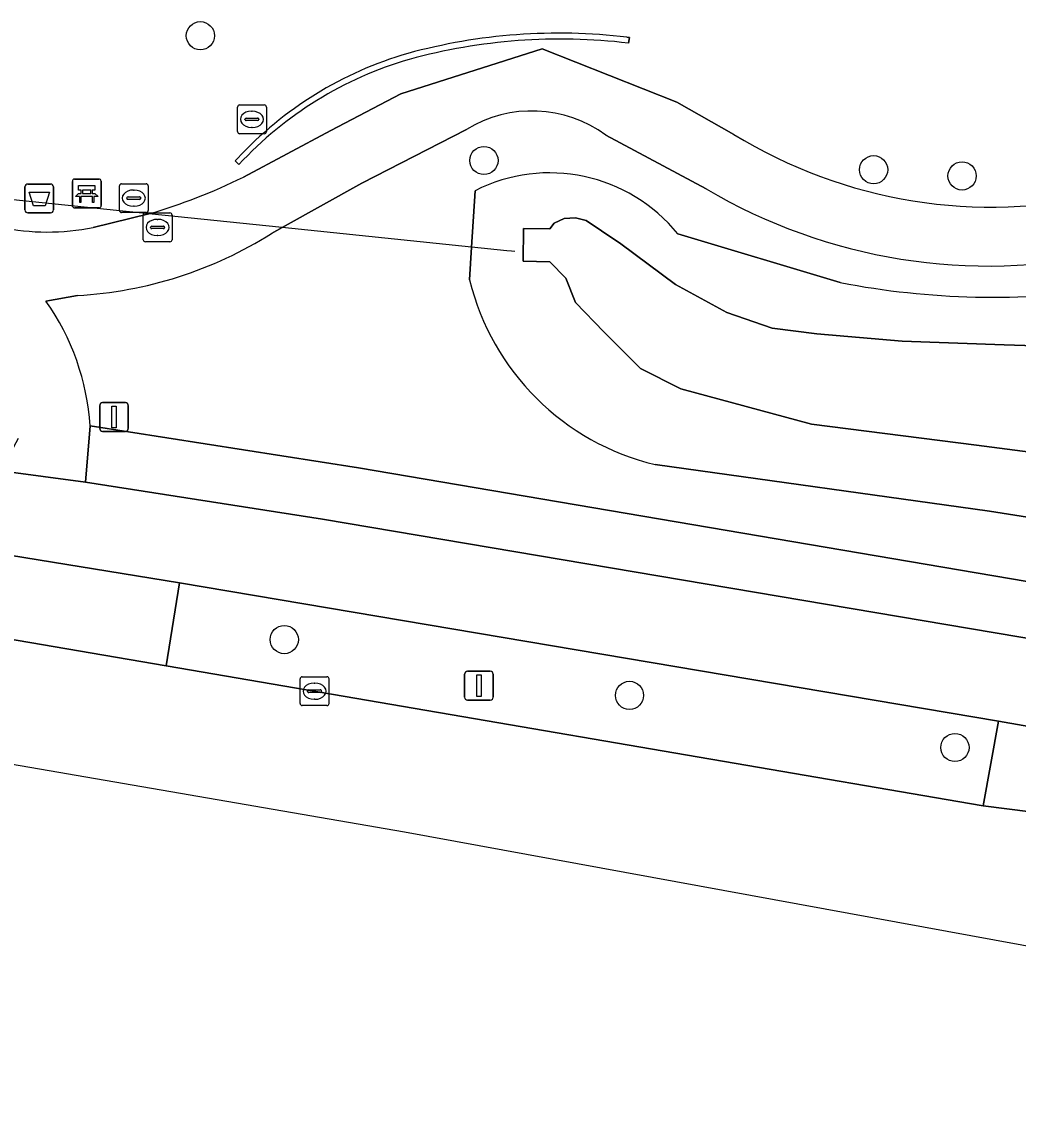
# Model space of a CAD drawing. Extents: x 161258 to 161838, y 380833 to 381727.
# Drawn here: x 161315.76 to 161350.34, y 380885.68 to 380923.17 of the extents above; entities that cross this region are included whole.
import ezdxf

# ---------------------------------------------------------------- set-up
doc = ezdxf.new("R2010")
doc.units = 0
for name, color, linetype in [('IMGEO_Afvalbak', 7, 'Continuous'), ('IMGEO_Bank', 7, 'Continuous'), ('IMGEO_Berm_groen', 7, 'Continuous'), ('IMGEO_Boom', 7, 'Continuous'), ('IMGEO_Damwand', 7, 'Continuous'), ('IMGEO_Duiker', 7, 'Continuous'), ('IMGEO_Erf', 7, 'Continuous'), ('IMGEO_Fietspad_gesloten', 7, 'Continuous'), ('IMGEO_Groenvoorziening', 7, 'Continuous'), ('IMGEO_Kolk', 7, 'Continuous'), ('IMGEO_Lichtmast', 7, 'Continuous'), ('IMGEO_Muur', 7, 'Continuous'), ('IMGEO_Oever', 7, 'Continuous'), ('IMGEO_Rijbaan_lokaal_gesloten', 7, 'Continuous'), ('IMGEO_Rijbaan_lokaal_open', 7, 'Continuous'), ('IMGEO_Rioolput', 7, 'Continuous'), ('IMGEO_Verkeersbordpaal', 7, 'Continuous'), ('IMGEO_Voetpad_gesloten', 7, 'Continuous'), ('IMGEO_Voetpad_open', 7, 'Continuous'), ('IMGEO_Walbescherming', 7, 'Continuous'), ('IMGEO_Waterloop', 7, 'Continuous')]:
    doc.layers.add(name, color=color, linetype=linetype)

msp = doc.modelspace()

# ---------------------------------------------------------------- linework, layer by layer
at = {"layer": 'IMGEO_Afvalbak'}
for p, q in [((161315.978, 380917.535), (161316.768, 380917.535)), ((161316.768, 380917.535), (161315.978, 380917.535)), ((161315.878, 380916.635), (161315.878, 380917.435)), ((161315.878, 380917.435), (161315.878, 380916.635)), ((161316.868, 380917.435), (161316.868, 380916.635)), ((161316.868, 380916.635), (161316.868, 380917.435)), ((161316.768, 380916.535), (161315.978, 380916.535)), ((161315.978, 380916.535), (161316.768, 380916.535))]:
    msp.add_line(p, q, dxfattribs=at)
msp.add_lwpolyline([(161316.021, 380917.249), (161316.725, 380917.249), (161316.576, 380916.779), (161316.17, 380916.779), (161316.021, 380917.249)], dxfattribs=at)
for centre, start, end in [((161315.978, 380917.435), 90, 180), ((161315.978, 380917.435), 90, 180), ((161316.768, 380917.435), 0, 90), ((161316.768, 380917.435), 360, 90), ((161315.978, 380916.635), 180, 270), ((161315.978, 380916.635), 180, 270), ((161316.768, 380916.635), 270, 0), ((161316.768, 380916.635), 270, 0)]:
    msp.add_arc(centre, 0.1, start, end, dxfattribs=at)
at = {"layer": 'IMGEO_Bank'}
for p, q in [((161317.523, 380916.782), (161317.523, 380917.623)), ((161317.523, 380917.623), (161317.523, 380916.782)), ((161317.598, 380917.707), (161318.439, 380917.707)), ((161318.439, 380917.707), (161317.598, 380917.707)), ((161318.523, 380917.632), (161318.523, 380916.791)), ((161318.523, 380916.791), (161318.523, 380917.632)), ((161317.832, 380917.213), (161317.832, 380917.319)), ((161317.876, 380917.319), (161317.876, 380917.213)), ((161318.164, 380917.325), (161317.882, 380917.325)), ((161317.882, 380917.207), (161318.164, 380917.207)), ((161318.17, 380917.213), (161318.17, 380917.319)), ((161318.214, 380917.319), (161318.214, 380917.213)), ((161318.22, 380917.105), (161317.827, 380917.105)), ((161318.448, 380916.707), (161317.607, 380916.707)), ((161317.607, 380916.707), (161318.448, 380916.707))]:
    msp.add_line(p, q, dxfattribs=at)
for points in [[(161317.77, 380917.105), (161317.628, 380917.105), (161317.74, 380917.207), (161317.826, 380917.207)], [(161317.826, 380917.325), (161317.74, 380917.325), (161317.74, 380917.486), (161318.303, 380917.486), (161318.303, 380917.325), (161318.22, 380917.325)], [(161318.22, 380917.207), (161318.303, 380917.207), (161318.415, 380917.105), (161318.276, 380917.105)], [(161317.82, 380917.098), (161317.82, 380916.891), (161317.777, 380916.891), (161317.777, 380917.098)], [(161318.27, 380917.098), (161318.27, 380916.891), (161318.226, 380916.891), (161318.226, 380917.098)]]:
    msp.add_lwpolyline(points, dxfattribs=at)
for centre, radius, start, end in [((161317.601, 380917.629), 0.0779, 92.4484, 184.2845), ((161317.601, 380917.629), 0.0779, 92.4484, 184.2845), ((161318.445, 380917.629), 0.0779, 2.4484, 94.2845), ((161318.445, 380917.629), 0.0779, 2.4484, 94.2845), ((161317.825, 380917.318), 0.00671, 2.8957, 87.1043), ((161317.825, 380917.214), 0.00671, 272.8957, 357.1043), ((161317.882, 380917.318), 0.00671, 92.8957, 177.1043), ((161317.882, 380917.214), 0.00671, 182.8957, 267.1043), ((161318.164, 380917.318), 0.00671, 2.8957, 87.1043), ((161318.164, 380917.214), 0.00671, 272.8957, 357.1043), ((161318.221, 380917.318), 0.00671, 92.8957, 177.1043), ((161318.221, 380917.214), 0.00671, 182.8957, 267.1043), ((161317.601, 380916.785), 0.0779, 182.4484, 274.2845), ((161317.601, 380916.785), 0.0779, 182.4484, 274.2845), ((161317.77, 380917.098), 0.00671, 2.8957, 87.1043), ((161317.827, 380917.098), 0.00671, 92.8957, 177.1043), ((161318.219, 380917.098), 0.00671, 2.8957, 87.1043), ((161318.276, 380917.098), 0.00671, 92.8957, 177.1043), ((161318.445, 380916.785), 0.0779, 272.4484, 4.2845), ((161318.445, 380916.785), 0.0779, 272.4484, 4.2845)]:
    msp.add_arc(centre, radius, start, end, dxfattribs=at)
at = {"layer": 'IMGEO_Berm_groen'}
msp.add_lwpolyline([(161321.243, 380903.698), (161320.775, 380900.825), (161349.121, 380895.969), (161349.653, 380898.903)], close=True, dxfattribs=at)
at = {"layer": 'IMGEO_Boom'}
for centre in [(161321.964, 380922.679), (161331.801, 380918.351), (161345.319, 380918.032), (161348.389, 380917.816), (161324.875, 380901.732), (161336.851, 380899.799), (161348.141, 380897.99)]:
    msp.add_circle(centre, 0.489, dxfattribs=at)
at = {"layer": 'IMGEO_Damwand'}
msp.add_lwpolyline([(161334.09, 380915.981), (161333.173, 380915.997), (161333.157, 380914.855), (161334.09, 380914.838)], dxfattribs=at)
at = {"layer": 'IMGEO_Duiker'}
msp.add_lwpolyline([(161332.878, 380915.189), (161332.754, 380915.201), (161332.598, 380915.218), (161331.375, 380915.344), (161324.802, 380916.022), (161320.181, 380916.499), (161312.089, 380917.335), (161309.031, 380917.651), (161269.452, 380921.737), (161269.265, 380921.756), (161268.801, 380921.804)], dxfattribs=at)
at = {"layer": 'IMGEO_Erf'}
for points in [[(161336.761, 380922.628), (161336.846, 380922.618)], [(161336.846, 380922.618), (161336.812, 380922.422)], [(161323.455, 380917.773), (161326.487, 380919.389), (161328.924, 380920.667), (161333.82, 380922.219), (161338.497, 380920.375), (161340.47, 380919.258)], [(161323.301, 380918.21), (161323.167, 380918.338), (161323.25, 380918.416)], [(161318.25, 380916.03), (161320.181, 380916.499)]]:
    msp.add_lwpolyline(points, dxfattribs=at)
for centre, radius, start, end in [((161334.406, 380902.878), 19.89, 83.2016, 105.2879), ((161334.457, 380902.672), 19.89, 83.2016, 105.2879), ((161332.779, 380909.587), 12.991, 106.1681, 137.1852), ((161332.83, 380909.381), 12.991, 106.1681, 137.1852), ((161349.414, 380933.844), 17.11, 238.4839, 283.1235), ((161314.281, 380936.506), 20.859, 286.4316, 296.0931), ((161316.668, 380923.759), 7.889, 234.5164, 281.5648)]:
    msp.add_arc(centre, radius, start, end, dxfattribs=at)
at = {"layer": 'IMGEO_Fietspad_gesloten'}
for points in [[(161392.197, 380899.636), (161361.104, 380900.258), (161358.704, 380900.422), (161326.205, 380905.912), (161317.975, 380907.188), (161315.04, 380907.592), (161302.51, 380909.45)], [(161301.697, 380906.872), (161314.337, 380904.828), (161321.243, 380903.698), (161349.653, 380898.903), (161356.959, 380897.619), (161362.845, 380897.192), (161384.222, 380896.717), (161387.882, 380896.696), (161390.277, 380896.628), (161388.096, 380893.481), (161388.724, 380893.566)]]:
    msp.add_lwpolyline(points, dxfattribs=at)
at = {"layer": 'IMGEO_Groenvoorziening'}
for points in [[(161331.194, 380919.428), (161327.561, 380917.56), (161324.802, 380916.022), (161324.433, 380915.817)], [(161339.516, 380917.368), (161336.035, 380919.224)], [(161331.306, 380914.211), (161331.375, 380915.344), (161331.493, 380917.303)], [(161338.531, 380915.803), (161344.164, 380914.116)], [(161317.703, 380913.67), (161316.607, 380913.476)], [(161318.138, 380909.145), (161327.454, 380907.693), (161356.423, 380902.76), (161356.464, 380902.912), (161356.668, 380904.172), (161360.528, 380903.578), (161360.318, 380902.36), (161361.257, 380902.162), (161362.895, 380902.132), (161363.129, 380902.712), (161371.537, 380902.68), (161349.339, 380906.183), (161337.744, 380907.802)]]:
    msp.add_lwpolyline(points, dxfattribs=at)
for centre, radius, start, end in [((161333.463, 380915.732), 4.337, 53.6305, 121.5434), ((161334.083, 380912.193), 5.729, 39.0591, 116.8781), ((161349.289, 380933.87), 19.179, 239.364, 282.4905), ((161316.91, 380927.777), 14.129, 273.2169, 302.1705), ((161339.775, 380916.28), 8.718, 193.7304, 256.5282), ((161349.463, 380941.518), 27.909, 259.0545, 278.4325), ((161309.722, 380908.606), 8.433, 3.6633, 35.2735)]:
    msp.add_arc(centre, radius, start, end, dxfattribs=at)
at = {"layer": 'IMGEO_Kolk'}
for p, q in [((161325.425, 380899.517), (161325.425, 380900.369)), ((161325.5, 380900.443), (161326.352, 380900.443)), ((161326.426, 380900.369), (161326.426, 380899.517)), ((161325.684, 380899.937), (161325.684, 380899.949)), ((161326.122, 380899.9), (161325.724, 380899.9)), ((161325.727, 380899.986), (161326.125, 380899.986)), ((161325.913, 380900.223), (161325.938, 380900.223)), ((161326.168, 380899.949), (161326.168, 380899.937)), ((161325.936, 380899.663), (161325.911, 380899.663)), ((161326.352, 380899.443), (161325.5, 380899.443))]:
    msp.add_line(p, q, dxfattribs=at)
for points in [[(161325.425, 380899.517), (161325.425, 380900.369)], [(161325.5, 380900.443), (161326.352, 380900.443)], [(161326.426, 380900.369), (161326.426, 380899.517)], [(161326.352, 380899.443), (161325.5, 380899.443)]]:
    msp.add_lwpolyline(points, dxfattribs=at)
for centre, radius, start, end in [((161325.502, 380900.367), 0.0765, 91.552, 178.448), ((161325.502, 380900.367), 0.0765, 91.552, 178.448), ((161326.35, 380900.367), 0.0765, 1.552, 88.448), ((161326.35, 380900.367), 0.0765, 1.552, 88.448), ((161325.724, 380899.946), 0.0403, 85.8775, 175.7526), ((161325.721, 380899.936), 0.0366, 178.938, 274.7102), ((161326.125, 380899.943), 0.043, 264.8664, 352.4533), ((161326.129, 380899.948), 0.0386, 1.7309, 96.639), ((161325.502, 380899.519), 0.0765, 181.552, 268.448), ((161325.502, 380899.519), 0.0765, 181.552, 268.448), ((161326.35, 380899.519), 0.0765, 271.552, 358.448), ((161326.35, 380899.519), 0.0765, 271.552, 358.448)]:
    msp.add_arc(centre, radius, start, end, dxfattribs=at)
for centre, major_axis, ratio, start_param, end_param in [((161325.912, 380899.943), (-0.387, 0.002), 0.722429, 4.712389, 7.853982), ((161325.937, 380899.943), (-0.39, 0.002), 0.717154, 1.570796, 4.712389)]:
    msp.add_ellipse(centre, major_axis=major_axis, ratio=ratio, start_param=start_param, end_param=end_param, dxfattribs=at)
at = {"layer": 'IMGEO_Lichtmast'}
for p, q in [((161331.232, 380900.633), (161332.022, 380900.633)), ((161332.022, 380900.633), (161331.232, 380900.633)), ((161331.132, 380899.733), (161331.132, 380900.533)), ((161331.132, 380900.533), (161331.132, 380899.733)), ((161332.122, 380900.533), (161332.122, 380899.733)), ((161332.122, 380899.733), (161332.122, 380900.533)), ((161332.022, 380899.633), (161331.232, 380899.633)), ((161331.232, 380899.633), (161332.022, 380899.633))]:
    msp.add_line(p, q, dxfattribs=at)
msp.add_lwpolyline([(161331.552, 380900.508), (161331.702, 380900.508), (161331.702, 380899.758), (161331.552, 380899.758), (161331.552, 380900.508)], dxfattribs=at)
for centre, start, end in [((161331.232, 380900.533), 90, 180), ((161331.232, 380900.533), 90, 180), ((161332.022, 380900.533), 0, 90), ((161332.022, 380900.533), 360, 90), ((161331.232, 380899.733), 180, 270), ((161331.232, 380899.733), 180, 270), ((161332.022, 380899.733), 270, 0), ((161332.022, 380899.733), 270, 0)]:
    msp.add_arc(centre, 0.1, start, end, dxfattribs=at)
at = {"layer": 'IMGEO_Muur'}
for points in [[(161336.846, 380922.618), (161336.761, 380922.628)], [(161336.812, 380922.422), (161336.846, 380922.618)], [(161323.25, 380918.416), (161323.167, 380918.338), (161323.301, 380918.21)]]:
    msp.add_lwpolyline(points, dxfattribs=at)
for centre, radius, start, end in [((161334.406, 380902.878), 19.89, 83.2016, 105.2879), ((161334.457, 380902.672), 19.89, 83.2016, 105.2879), ((161332.779, 380909.587), 12.991, 106.1681, 137.1852), ((161332.83, 380909.381), 12.991, 106.1681, 137.1852)]:
    msp.add_arc(centre, radius, start, end, dxfattribs=at)
at = {"layer": 'IMGEO_Oever'}
for points in [[(161331.493, 380917.303), (161331.375, 380915.344), (161331.306, 380914.211)], [(161356.255, 380907.515), (161348.883, 380908.48), (161343.169, 380909.205), (161338.63, 380910.428), (161337.229, 380911.136), (161335.958, 380912.408), (161334.976, 380913.422), (161334.638, 380914.275), (161334.09, 380914.838), (161333.157, 380914.855), (161333.173, 380915.997), (161334.09, 380915.981), (161334.235, 380916.174), (161334.589, 380916.335), (161334.976, 380916.368), (161335.346, 380916.271), (161335.877, 380915.917), (161336.553, 380915.466), (161338.452, 380914.05), (161340.223, 380913.084), (161341.801, 380912.537), (161343.346, 380912.344), (161346.307, 380912.086), (161349.849, 380911.957), (161353.808, 380911.828)], [(161344.164, 380914.116), (161338.531, 380915.803)], [(161337.744, 380907.802), (161349.339, 380906.183), (161371.537, 380902.68), (161387.435, 380902.198)]]:
    msp.add_lwpolyline(points, dxfattribs=at)
for centre, radius, start, end in [((161334.083, 380912.193), 5.729, 39.0591, 116.8781), ((161339.775, 380916.28), 8.718, 193.7304, 256.5282), ((161349.463, 380941.518), 27.909, 259.0545, 278.4325)]:
    msp.add_arc(centre, radius, start, end, dxfattribs=at)
at = {"layer": 'IMGEO_Rijbaan_lokaal_gesloten'}
for points in [[(161283.251, 380907.5), (161278.195, 380908.628), (161272.011, 380909.798), (161270.091, 380910.161), (161269.271, 380905.376), (161329.046, 380895.067), (161380.338, 380885.681)], [(161379.317, 380888.892), (161379.528, 380888.885), (161379.529, 380893.446), (161364.03, 380893.75), (161362.355, 380893.912), (161351.579, 380895.651), (161349.121, 380895.969), (161320.775, 380900.825), (161313.872, 380901.999), (161289.433, 380906.135)]]:
    msp.add_lwpolyline(points, dxfattribs=at)
at = {"layer": 'IMGEO_Rijbaan_lokaal_open'}
msp.add_lwpolyline([(161349.653, 380898.903), (161349.121, 380895.969), (161351.579, 380895.651), (161362.355, 380893.912), (161362.845, 380897.192), (161356.959, 380897.619)], close=True, dxfattribs=at)
at = {"layer": 'IMGEO_Rioolput'}
for p, q in [((161323.252, 380919.353), (161323.252, 380920.205)), ((161323.327, 380920.279), (161324.179, 380920.279)), ((161324.253, 380920.205), (161324.253, 380919.353)), ((161323.511, 380919.773), (161323.511, 380919.785)), ((161323.554, 380919.822), (161323.952, 380919.822)), ((161323.74, 380920.059), (161323.765, 380920.059)), ((161323.995, 380919.785), (161323.995, 380919.773)), ((161323.949, 380919.736), (161323.551, 380919.736)), ((161323.763, 380919.499), (161323.738, 380919.499)), ((161324.179, 380919.279), (161323.327, 380919.279)), ((161319.229, 380917.546), (161320.081, 380917.546)), ((161319.154, 380916.62), (161319.154, 380917.472)), ((161319.642, 380917.326), (161319.667, 380917.326)), ((161320.155, 380917.472), (161320.155, 380916.62)), ((161319.413, 380917.04), (161319.413, 380917.052)), ((161319.851, 380917.003), (161319.453, 380917.003)), ((161319.456, 380917.089), (161319.854, 380917.089)), ((161319.665, 380916.766), (161319.64, 380916.766)), ((161319.897, 380917.052), (161319.897, 380917.04)), ((161320.081, 380916.546), (161319.229, 380916.546)), ((161319.98, 380915.604), (161319.98, 380916.456)), ((161320.055, 380916.53), (161320.907, 380916.53)), ((161320.981, 380916.456), (161320.981, 380915.604)), ((161320.239, 380916.024), (161320.239, 380916.036)), ((161320.282, 380916.073), (161320.68, 380916.073)), ((161320.468, 380916.31), (161320.493, 380916.31)), ((161320.723, 380916.036), (161320.723, 380916.024)), ((161320.677, 380915.987), (161320.279, 380915.987)), ((161320.491, 380915.75), (161320.466, 380915.75)), ((161320.907, 380915.53), (161320.055, 380915.53))]:
    msp.add_line(p, q, dxfattribs=at)
for points in [[(161323.252, 380919.353), (161323.252, 380920.205)], [(161323.327, 380920.279), (161324.179, 380920.279)], [(161324.253, 380920.205), (161324.253, 380919.353)], [(161324.179, 380919.279), (161323.327, 380919.279)], [(161319.229, 380917.546), (161320.081, 380917.546)], [(161319.154, 380916.62), (161319.154, 380917.472)], [(161320.155, 380917.472), (161320.155, 380916.62)], [(161320.081, 380916.546), (161319.229, 380916.546)], [(161319.98, 380915.604), (161319.98, 380916.456)], [(161320.055, 380916.53), (161320.907, 380916.53)], [(161320.981, 380916.456), (161320.981, 380915.604)], [(161320.907, 380915.53), (161320.055, 380915.53)]]:
    msp.add_lwpolyline(points, dxfattribs=at)
for centre, radius, start, end in [((161323.329, 380920.203), 0.0765, 91.552, 178.448), ((161323.329, 380920.203), 0.0765, 91.552, 178.448), ((161324.177, 380920.203), 0.0765, 1.552, 88.448), ((161324.177, 380920.203), 0.0765, 1.552, 88.448), ((161323.551, 380919.782), 0.0403, 85.8775, 175.7526), ((161323.548, 380919.772), 0.0366, 178.938, 274.7102), ((161323.952, 380919.779), 0.043, 264.8664, 352.4533), ((161323.956, 380919.784), 0.0386, 1.7309, 96.639), ((161323.329, 380919.355), 0.0765, 181.552, 268.448), ((161323.329, 380919.355), 0.0765, 181.552, 268.448), ((161324.177, 380919.355), 0.0765, 271.552, 358.448), ((161324.177, 380919.355), 0.0765, 271.552, 358.448), ((161319.231, 380917.47), 0.0765, 91.552, 178.448), ((161319.231, 380917.47), 0.0765, 91.552, 178.448), ((161320.079, 380917.47), 0.0765, 1.552, 88.448), ((161320.079, 380917.47), 0.0765, 1.552, 88.448), ((161319.453, 380917.049), 0.0403, 85.8775, 175.7526), ((161319.45, 380917.039), 0.0366, 178.938, 274.7102), ((161319.854, 380917.046), 0.043, 264.8664, 352.4533), ((161319.858, 380917.051), 0.0386, 1.7309, 96.639), ((161319.231, 380916.622), 0.0765, 181.552, 268.448), ((161319.231, 380916.622), 0.0765, 181.552, 268.448), ((161320.057, 380916.454), 0.0765, 91.552, 178.448), ((161320.057, 380916.454), 0.0765, 91.552, 178.448), ((161320.079, 380916.622), 0.0765, 271.552, 358.448), ((161320.079, 380916.622), 0.0765, 271.552, 358.448), ((161320.905, 380916.454), 0.0765, 1.552, 88.448), ((161320.905, 380916.454), 0.0765, 1.552, 88.448), ((161320.279, 380916.033), 0.0403, 85.8775, 175.7526), ((161320.276, 380916.023), 0.0366, 178.938, 274.7102), ((161320.68, 380916.03), 0.043, 264.8664, 352.4533), ((161320.684, 380916.035), 0.0386, 1.7309, 96.639), ((161320.057, 380915.606), 0.0765, 181.552, 268.448), ((161320.057, 380915.606), 0.0765, 181.552, 268.448), ((161320.905, 380915.606), 0.0765, 271.552, 358.448), ((161320.905, 380915.606), 0.0765, 271.552, 358.448)]:
    msp.add_arc(centre, radius, start, end, dxfattribs=at)
for centre, major_axis, ratio, start_param, end_param in [((161323.739, 380919.779), (-0.387, 0.002), 0.722429, 4.712389, 7.853982), ((161323.764, 380919.779), (-0.39, 0.002), 0.717154, 1.570796, 4.712389), ((161319.641, 380917.046), (-0.387, 0.002), 0.722429, 4.712389, 7.853982), ((161319.666, 380917.046), (-0.39, 0.002), 0.717154, 1.570796, 4.712389), ((161320.467, 380916.03), (-0.387, 0.002), 0.722429, 4.712389, 7.853982), ((161320.492, 380916.03), (-0.39, 0.002), 0.717154, 1.570796, 4.712389)]:
    msp.add_ellipse(centre, major_axis=major_axis, ratio=ratio, start_param=start_param, end_param=end_param, dxfattribs=at)
at = {"layer": 'IMGEO_Verkeersbordpaal'}
for p, q in [((161318.472, 380909.054), (161318.472, 380909.854)), ((161318.472, 380909.854), (161318.472, 380909.054)), ((161318.572, 380909.954), (161319.362, 380909.954)), ((161319.362, 380909.954), (161318.572, 380909.954)), ((161319.462, 380909.854), (161319.462, 380909.054)), ((161319.462, 380909.054), (161319.462, 380909.854)), ((161319.362, 380908.954), (161318.572, 380908.954)), ((161318.572, 380908.954), (161319.362, 380908.954))]:
    msp.add_line(p, q, dxfattribs=at)
msp.add_lwpolyline([(161318.892, 380909.829), (161319.042, 380909.829), (161319.042, 380909.079), (161318.892, 380909.079), (161318.892, 380909.829)], dxfattribs=at)
for centre, start, end in [((161318.572, 380909.854), 90, 180), ((161318.572, 380909.854), 90, 180), ((161319.362, 380909.854), 0, 90), ((161319.362, 380909.854), 360, 90), ((161318.572, 380909.054), 180, 270), ((161318.572, 380909.054), 180, 270), ((161319.362, 380909.054), 270, 0), ((161319.362, 380909.054), 270, 0)]:
    msp.add_arc(centre, 0.1, start, end, dxfattribs=at)
at = {"layer": 'IMGEO_Voetpad_gesloten'}
for points in [[(161340.47, 380919.258), (161338.497, 380920.375), (161333.82, 380922.219), (161328.924, 380920.667), (161326.487, 380919.389), (161323.455, 380917.773)], [(161324.433, 380915.817), (161324.802, 380916.022), (161327.561, 380917.56), (161331.194, 380919.428)], [(161336.035, 380919.224), (161339.516, 380917.368)], [(161320.181, 380916.499), (161318.25, 380916.03)], [(161316.607, 380913.476), (161317.703, 380913.67)], [(161315.643, 380908.705), (161315.04, 380907.592), (161317.975, 380907.188), (161318.138, 380909.145)]]:
    msp.add_lwpolyline(points, dxfattribs=at)
for centre, radius, start, end in [((161333.463, 380915.732), 4.337, 53.6305, 121.5434), ((161349.414, 380933.844), 17.11, 238.4839, 283.1235), ((161314.281, 380936.506), 20.859, 286.4316, 296.0931), ((161316.668, 380923.759), 7.889, 234.5164, 281.5648), ((161349.289, 380933.87), 19.179, 239.364, 282.4905), ((161316.91, 380927.777), 14.129, 273.2169, 302.1705), ((161309.722, 380908.606), 8.433, 3.6633, 35.2735)]:
    msp.add_arc(centre, radius, start, end, dxfattribs=at)
at = {"layer": 'IMGEO_Voetpad_open'}
msp.add_lwpolyline([(161392.234, 380901.586), (161362.895, 380902.132), (161361.257, 380902.162), (161360.318, 380902.36), (161356.464, 380902.912), (161356.423, 380902.76), (161327.454, 380907.693), (161318.138, 380909.145), (161317.975, 380907.188), (161326.205, 380905.912), (161358.704, 380900.422), (161361.104, 380900.258), (161392.197, 380899.636)], dxfattribs=at)
msp.add_lwpolyline([(161321.243, 380903.698), (161314.337, 380904.828), (161313.872, 380901.999), (161320.775, 380900.825)], close=True, dxfattribs=at)
at = {"layer": 'IMGEO_Walbescherming'}
msp.add_lwpolyline([(161335.346, 380916.271), (161335.877, 380915.917), (161336.553, 380915.466), (161338.452, 380914.05), (161340.223, 380913.084), (161341.801, 380912.537)], dxfattribs=at)
at = {"layer": 'IMGEO_Waterloop'}
msp.add_lwpolyline([(161353.808, 380911.828), (161349.849, 380911.957), (161346.307, 380912.086), (161343.346, 380912.344), (161341.801, 380912.537), (161340.223, 380913.084), (161338.452, 380914.05), (161336.553, 380915.466), (161335.877, 380915.917), (161335.346, 380916.271), (161334.976, 380916.368), (161334.589, 380916.335), (161334.235, 380916.174), (161334.09, 380915.981), (161333.173, 380915.997), (161333.157, 380914.855), (161334.09, 380914.838), (161334.638, 380914.275), (161334.976, 380913.422), (161335.958, 380912.408), (161337.229, 380911.136), (161338.63, 380910.428), (161343.169, 380909.205), (161348.883, 380908.48), (161356.255, 380907.515)], dxfattribs=at)

doc.saveas('drawing.dxf')
